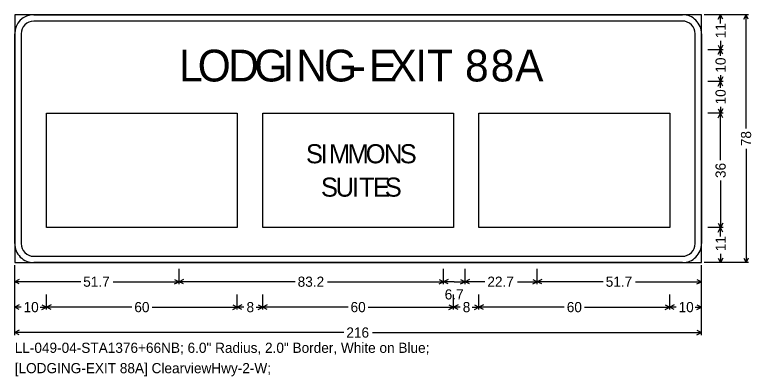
# Model space of a CAD drawing. Extents: x 667331 to 731245, y 738830 to 753817.
# Drawn here: x 718958 to 719305.5, y 743284.2 to 743454.8 of the extents above; entities that cross this region are included whole.
import ezdxf

# ---------------------------------------------------------------- set-up
doc = ezdxf.new("R2010")
doc.units = 0
doc.layers.add('R_SIGN', color=7, linetype='Continuous')

msp = doc.modelspace()

# ---------------------------------------------------------------- linework, layer by layer
at = {"layer": 'R_SIGN'}
for p, q in [((719304.21, 743454.83), (719283.21, 743454.83)), ((719292.21, 743454.83), (719285.01, 743454.83)), ((719289.93, 743452.69), (719291.01, 743454.83)), ((719291.01, 743450.64), (719291.01, 743454.83)), ((719292.08, 743452.69), (719291.01, 743454.83)), ((719301.93, 743452.69), (719303.01, 743454.83)), ((719303.01, 743401.09), (719303.01, 743454.83)), ((719304.08, 743452.69), (719303.01, 743454.83)), ((719289.93, 743440.48), (719291.01, 743438.33)), ((719291.01, 743442.53), (719291.01, 743438.33)), ((719292.08, 743440.48), (719291.01, 743438.33)), ((719292.21, 743438.33), (719285.01, 743438.33)), ((719289.93, 743436.19), (719291.01, 743438.33)), ((719291.01, 743435.36), (719291.01, 743438.33)), ((719292.08, 743436.19), (719291.01, 743438.33)), ((719289.93, 743425.48), (719291.01, 743423.33)), ((719291.01, 743426.3), (719291.01, 743423.33)), ((719292.08, 743425.48), (719291.01, 743423.33)), ((719292.21, 743423.33), (719285.01, 743423.33)), ((719289.93, 743421.19), (719291.01, 743423.33)), ((719291.01, 743420.36), (719291.01, 743423.33)), ((719292.08, 743421.19), (719291.01, 743423.33)), ((718973.01, 743354.33), (718973.01, 743408.33)), ((718973.01, 743408.33), (719063.01, 743408.33)), ((719063.01, 743408.33), (719063.01, 743354.33)), ((719075.01, 743354.33), (719075.01, 743408.33)), ((719075.01, 743408.33), (719165.01, 743408.33)), ((719165.01, 743408.33), (719165.01, 743354.33)), ((719177.01, 743354.33), (719177.01, 743408.33)), ((719177.01, 743408.33), (719267.01, 743408.33)), ((719267.01, 743408.33), (719267.01, 743354.33)), ((719292.21, 743408.33), (719285.01, 743408.33)), ((719289.93, 743410.48), (719291.01, 743408.33)), ((719289.93, 743406.19), (719291.01, 743408.33)), ((719291.01, 743411.3), (719291.01, 743408.33)), ((719292.08, 743410.48), (719291.01, 743408.33)), ((719291.01, 743386.11), (719291.01, 743408.33)), ((719292.08, 743406.19), (719291.01, 743408.33)), ((719303.01, 743391.58), (719303.01, 743337.83)), ((719291.01, 743376.55), (719291.01, 743354.33)), ((719289.93, 743356.48), (719291.01, 743354.33)), ((719292.08, 743356.48), (719291.01, 743354.33)), ((719063.01, 743354.33), (718973.01, 743354.33)), ((719165.01, 743354.33), (719075.01, 743354.33)), ((719267.01, 743354.33), (719177.01, 743354.33)), ((719292.21, 743354.33), (719285.01, 743354.33)), ((719292.21, 743354.33), (719285.01, 743354.33)), ((719289.93, 743352.19), (719291.01, 743354.33)), ((719291.01, 743350.14), (719291.01, 743354.33)), ((719292.08, 743352.19), (719291.01, 743354.33)), ((719291.01, 743342.03), (719291.01, 743337.83)), ((719289.93, 743339.98), (719291.01, 743337.83)), ((719292.08, 743339.98), (719291.01, 743337.83)), ((719301.93, 743339.98), (719303.01, 743337.83)), ((719304.08, 743339.98), (719303.01, 743337.83)), ((718958.01, 743303.63), (718958.01, 743336.63)), ((719282.01, 743303.63), (719282.01, 743336.63)), ((719304.21, 743337.83), (719283.21, 743337.83)), ((719292.21, 743337.83), (719285.01, 743337.83)), ((718958.01, 743327.63), (718958.01, 743334.83)), ((719035.51, 743327.63), (719035.51, 743334.83)), ((719160.35, 743327.63), (719160.35, 743334.83)), ((719170.43, 743327.63), (719170.43, 743334.83)), ((719204.5, 743327.63), (719204.5, 743334.83)), ((719204.5, 743327.63), (719204.5, 743334.83)), ((719282.01, 743327.63), (719282.01, 743334.83)), ((718960.15, 743329.91), (718958.01, 743328.83)), ((718989.12, 743328.83), (718958.01, 743328.83)), ((718960.15, 743327.76), (718958.01, 743328.83)), ((719004.41, 743328.83), (719035.51, 743328.83)), ((719033.37, 743329.91), (719035.51, 743328.83)), ((719033.37, 743327.76), (719035.51, 743328.83)), ((719037.66, 743329.91), (719035.51, 743328.83)), ((719090.28, 743328.83), (719035.51, 743328.83)), ((719037.66, 743327.76), (719035.51, 743328.83)), ((719105.58, 743328.83), (719160.35, 743328.83)), ((719158.2, 743329.91), (719160.35, 743328.83)), ((719158.2, 743327.76), (719160.35, 743328.83)), ((719162.49, 743329.91), (719160.35, 743328.83)), ((719165.39, 743328.83), (719160.35, 743328.83)), ((719162.49, 743327.76), (719160.35, 743328.83)), ((719165.39, 743328.83), (719170.43, 743328.83)), ((719168.28, 743329.91), (719170.43, 743328.83)), ((719168.28, 743327.76), (719170.43, 743328.83)), ((719172.58, 743329.91), (719170.43, 743328.83)), ((719179.78, 743328.83), (719170.43, 743328.83)), ((719172.58, 743327.76), (719170.43, 743328.83)), ((719195.15, 743328.83), (719204.5, 743328.83)), ((719202.35, 743329.91), (719204.5, 743328.83)), ((719202.35, 743327.76), (719204.5, 743328.83)), ((719206.65, 743329.91), (719204.5, 743328.83)), ((719235.61, 743328.83), (719204.5, 743328.83)), ((719206.65, 743327.76), (719204.5, 743328.83)), ((719250.9, 743328.83), (719282.01, 743328.83)), ((719279.86, 743329.91), (719282.01, 743328.83)), ((719279.86, 743327.76), (719282.01, 743328.83)), ((718958.01, 743315.63), (718958.01, 743322.83)), ((718973.01, 743315.63), (718973.01, 743322.83)), ((719063.01, 743315.63), (719063.01, 743322.83)), ((719075.01, 743315.63), (719075.01, 743322.83)), ((719165.01, 743315.63), (719165.01, 743322.83)), ((719177.01, 743315.63), (719177.01, 743322.83)), ((719267.01, 743315.63), (719267.01, 743322.83)), ((719267.01, 743315.63), (719267.01, 743322.83)), ((719282.01, 743315.63), (719282.01, 743322.83)), ((718960.15, 743317.91), (718958.01, 743316.83)), ((718970.86, 743317.91), (718973.01, 743316.83)), ((718975.15, 743317.91), (718973.01, 743316.83)), ((719060.86, 743317.91), (719063.01, 743316.83)), ((719065.15, 743317.91), (719063.01, 743316.83)), ((719072.86, 743317.91), (719075.01, 743316.83)), ((719077.15, 743317.91), (719075.01, 743316.83)), ((719162.86, 743317.91), (719165.01, 743316.83)), ((719167.15, 743317.91), (719165.01, 743316.83)), ((719174.86, 743317.91), (719177.01, 743316.83)), ((719179.15, 743317.91), (719177.01, 743316.83)), ((719264.86, 743317.91), (719267.01, 743316.83)), ((719269.15, 743317.91), (719267.01, 743316.83)), ((719279.86, 743317.91), (719282.01, 743316.83)), ((718960.98, 743316.83), (718958.01, 743316.83)), ((718960.15, 743315.76), (718958.01, 743316.83)), ((718970.04, 743316.83), (718973.01, 743316.83)), ((718970.86, 743315.76), (718973.01, 743316.83)), ((719013.24, 743316.83), (718973.01, 743316.83)), ((718975.15, 743315.76), (718973.01, 743316.83)), ((719022.78, 743316.83), (719063.01, 743316.83)), ((719060.86, 743315.76), (719063.01, 743316.83)), ((719066.15, 743316.83), (719063.01, 743316.83)), ((719065.15, 743315.76), (719063.01, 743316.83)), ((719071.87, 743316.83), (719075.01, 743316.83)), ((719072.86, 743315.76), (719075.01, 743316.83)), ((719115.24, 743316.83), (719075.01, 743316.83)), ((719077.15, 743315.76), (719075.01, 743316.83)), ((719124.78, 743316.83), (719165.01, 743316.83)), ((719162.86, 743315.76), (719165.01, 743316.83)), ((719168.15, 743316.83), (719165.01, 743316.83)), ((719167.15, 743315.76), (719165.01, 743316.83)), ((719173.87, 743316.83), (719177.01, 743316.83)), ((719174.86, 743315.76), (719177.01, 743316.83)), ((719217.24, 743316.83), (719177.01, 743316.83)), ((719179.15, 743315.76), (719177.01, 743316.83)), ((719226.78, 743316.83), (719267.01, 743316.83)), ((719264.86, 743315.76), (719267.01, 743316.83)), ((719269.98, 743316.83), (719267.01, 743316.83)), ((719269.15, 743315.76), (719267.01, 743316.83)), ((719279.04, 743316.83), (719282.01, 743316.83)), ((719279.86, 743315.76), (719282.01, 743316.83)), ((718960.15, 743305.91), (718958.01, 743304.83)), ((719113.25, 743304.83), (718958.01, 743304.83)), ((718960.15, 743303.76), (718958.01, 743304.83)), ((719126.76, 743304.83), (719282.01, 743304.83)), ((719279.86, 743305.91), (719282.01, 743304.83)), ((719279.86, 743303.76), (719282.01, 743304.83))]:
    msp.add_line(p, q, dxfattribs=at)
for points in [[(718958.01, 743337.83), (719282.01, 743337.83), (719282.01, 743454.83), (718958.01, 743454.83), (718958.01, 743337.83), (718958.01, 743337.83)], [(718967.01, 743454.83), (719273.01, 743454.83)], [(719273.01, 743451.83), (718967.01, 743451.83)], [(718958.01, 743346.83), (718958.01, 743445.83)], [(718961.01, 743445.83), (718961.01, 743346.83)], [(719279.01, 743346.83), (719279.01, 743445.83)], [(719282.01, 743445.83), (719282.01, 743346.83)], [(718967.01, 743340.83), (719273.01, 743340.83)], [(719273.01, 743337.83), (718967.01, 743337.83)]]:
    msp.add_lwpolyline(points, dxfattribs=at)
for centre, radius, start, end in [((718967.01, 743445.83), 9, 90.0002, 179.9998), ((719273.01, 743445.83), 9, 0, 90.0002), ((718967.01, 743445.83), 6, 90.0002, 179.9998), ((719273.01, 743445.83), 6, 0, 90.0002), ((718967.01, 743346.83), 9, 179.9998, 270.0001), ((718967.01, 743346.83), 6, 179.9998, 270.0001), ((719273.01, 743346.83), 9, 270.0001, 0.0003), ((719273.01, 743346.83), 6, 270.0001, 0.0003)]:
    msp.add_arc(centre, radius, start, end, dxfattribs=at)

# ---------------------------------------------------------------- texts
for s, p in [('11', (719293.41, 743443.73)), ('10', (719293.41, 743427.5)), ('10', (719293.41, 743412.5)), ('78', (719305.41, 743392.78)), ('36', (719293.41, 743377.75)), ('11', (719293.41, 743343.23))]:
    msp.add_text(s, height=4.8, rotation=90.0002, dxfattribs=at).set_placement(p)
for s, height, p in [('L', 15, (719035.51, 743423.33)), ('O', 15, (719044.33, 743423.33)), ('D', 15, (719058.74, 743423.33)), ('G', 15, (719071.02, 743423.33)), ('I', 15, (719084.24, 743423.33)), ('N', 15, (719090.77, 743423.33)), ('G', 15, (719103.91, 743423.33)), ('E', 15, (719125.09, 743423.33)), ('X', 15, (719134.33, 743423.33)), ('I', 15, (719146.96, 743423.33)), ('T', 15, (719152.46, 743423.33)), ('8', 15, (719170.43, 743423.33)), ('8', 15, (719182.55, 743423.33)), ('A', 15, (719194.08, 743423.33)), ('-', 15, (719117.04, 743423.33)), ('S', 9, (719095.4, 743384.71)), ('I', 9, (719102.31, 743384.71)), ('M', 9, (719106.23, 743384.71)), ('M', 9, (719115.02, 743384.71)), ('O', 9, (719123.57, 743384.71)), ('N', 9, (719132.21, 743384.71)), ('S', 9, (719139.63, 743384.71)), ('S', 9, (719102.46, 743368.96)), ('U', 9, (719109.38, 743368.96)), ('I', 9, (719117.16, 743368.96)), ('T', 9, (719120.46, 743368.96)), ('E', 9, (719127.02, 743368.96)), ('S', 9, (719132.57, 743368.96)), ('51.7', 4.8, (718990.32, 743326.43)), ('83.2', 4.8, (719091.48, 743326.43)), ('22.7', 4.8, (719180.98, 743326.43)), ('51.7', 4.8, (719236.81, 743326.43)), ('6.7', 4.8, (719160.85, 743320.43)), ('10', 4.8, (718962.18, 743314.43)), ('60', 4.8, (719014.44, 743314.43)), ('8', 4.8, (719067.35, 743314.43)), ('60', 4.8, (719116.44, 743314.43)), ('8', 4.8, (719169.35, 743314.43)), ('60', 4.8, (719218.44, 743314.43)), ('10', 4.8, (719271.18, 743314.43)), ('216', 4.8, (719114.45, 743302.43)), ('LL-049-04-STA1376+66NB; 6.0" Radius, 2.0" Border, White on Blue; ', 4.8, (718958.01, 743295.23)), ('[LODGING-EXIT 88A] ClearviewHwy-2-W; ', 4.8, (718958.01, 743285.63))]:
    msp.add_text(s, height=height, dxfattribs=at).set_placement(p)

doc.saveas('drawing.dxf')
